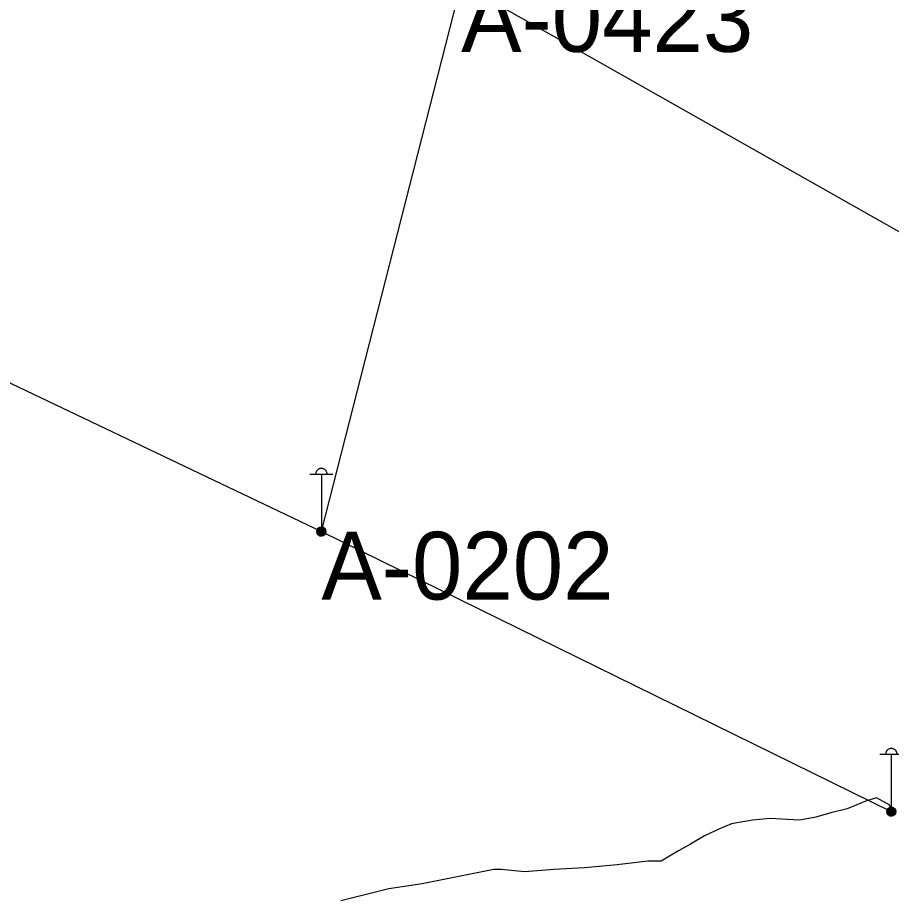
# Model space of a CAD drawing. Extents: x -729889 to -691139, y -995431 to -974354.
# Drawn here: x -725468.53 to -725429.84, y -978403.8 to -978364.84 of the extents above; entities that cross this region are included whole.
import ezdxf

# ---------------------------------------------------------------- set-up
doc = ezdxf.new("R2010")
doc.units = 0
for name, color, linetype in [('Atributy', 7, 'Continuous'), ('Dočasné zaměření bodu', 7, 'Continuous'), ('Kabelové vedení VO', 7, 'Continuous'), ('Skutečně zaměřené kabelové vedení', 7, 'Continuous'), ('Světelný bod na stožáru sadovém', 7, 'Continuous')]:
    doc.layers.add(name, color=color, linetype=linetype)

# ---------------------------------------------------------------- blocks, each defined once
blk = doc.blocks.new('POINT_DISPLAY')
blk.add_line((0, 0), (0, 0))
blk = doc.blocks.new('6.571')
at = {"layer": 'Světelný bod na stožáru sadovém'}
for p, q in [((-0.508, 2.538), (0.508, 2.538)), ((0, 2.538), (0, 0.203))]:
    blk.add_line(p, q, dxfattribs=at)
for points in [[(0.254, 2.538), (0.254, 2.558), (0.249, 2.584), (0.244, 2.604), (0.239, 2.624), (0.228, 2.645), (0.218, 2.665), (0.208, 2.685), (0.193, 2.701), (0.178, 2.716), (0.162, 2.731), (0.147, 2.746), (0.127, 2.756), (0.107, 2.766), (0.086, 2.777), (0.066, 2.782), (0.046, 2.787), (0.02, 2.792), (0, 2.792), (-0.02, 2.792), (-0.046, 2.787), (-0.066, 2.782), (-0.086, 2.777), (-0.107, 2.766), (-0.127, 2.756), (-0.147, 2.746), (-0.162, 2.731), (-0.178, 2.716), (-0.193, 2.701), (-0.208, 2.685), (-0.218, 2.665), (-0.228, 2.645), (-0.239, 2.624), (-0.244, 2.604), (-0.249, 2.584), (-0.254, 2.558), (-0.254, 2.538)], [(-0.203, 0), (-0.173, -0.102), (-0.076, -0.183), (0.041, -0.188), (0.132, -0.142), (0.188, -0.046), (0.178, 0.071), (0.117, 0.152), (0.02, 0.193), (-0.091, 0.168), (-0.168, 0.086), (-0.183, -0.005), (-0.147, -0.102), (-0.056, -0.168), (0.041, -0.168), (0.122, -0.122), (0.173, -0.025), (0.157, 0.076), (0.102, 0.142), (0.005, 0.173), (-0.091, 0.142), (-0.147, 0.071), (-0.162, -0.01), (-0.122, -0.102), (-0.041, -0.152), (0.041, -0.147), (0.117, -0.102), (0.152, -0.01), (0.137, 0.071), (0.081, 0.132), (-0.005, 0.152), (-0.086, 0.122), (-0.132, 0.061), (-0.142, -0.02), (-0.096, -0.096), (-0.03, -0.132), (0.041, -0.127), (0.107, -0.076), (0.132, 0), (0.117, 0.066), (0.061, 0.117), (-0.015, 0.132), (-0.081, 0.102), (-0.117, 0.046), (-0.122, -0.025), (-0.081, -0.086), (-0.02, -0.112), (0.046, -0.107), (0.096, -0.056), (0.112, 0.005), (0.096, 0.061), (0.046, 0.107), (-0.02, 0.112), (-0.071, 0.086), (-0.102, 0.036), (-0.096, -0.03), (-0.061, -0.076), (-0.015, -0.096), (0.046, -0.081), (0.086, -0.041), (0.096, 0.005), (0.076, 0.056), (0.03, 0.091), (-0.02, 0.091), (-0.061, 0.066), (-0.081, 0.02), (-0.076, -0.03), (-0.051, -0.061), (-0.005, -0.076), (0.041, -0.061), (0.066, -0.03), (0.071, 0.01), (0.056, 0.051), (0.02, 0.071), (-0.015, 0.071), (-0.051, 0.051), (-0.066, 0.015), (-0.056, -0.025), (-0.036, -0.046), (0, -0.056), (0.036, -0.041), (0.051, -0.02), (0.056, 0.01), (0.041, 0.041), (0.01, 0.051), (-0.015, 0.051), (-0.036, 0.036), (-0.046, 0.005), (-0.041, -0.015), (-0.02, -0.03), (0.005, -0.036), (0.025, -0.025), (0.036, -0.01), (0.036, 0.01), (0.02, 0.025), (0.005, 0.036), (-0.01, 0.03), (-0.02, 0.02), (-0.025, 0.005), (-0.02, -0.01), (-0.01, -0.015)], [(-0.01, -0.015), (0.005, -0.015), (0.01, -0.01), (0.015, 0), (0.015, 0.01), (0.01, 0.015), (0, 0.015), (-0.005, 0.01), (-0.005, 0.005), (-0.005, 0.005)]]:
    blk.add_lwpolyline(points, dxfattribs=at)
blk.add_circle((0, 0), 0.203, dxfattribs=at)

msp = doc.modelspace()

# ---------------------------------------------------------------- linework, layer by layer
at = {"layer": 'Kabelové vedení VO'}
for p, q in [((-725455.08, -978387.6), (-725448.89, -978363.35)), ((-725448.89, -978363.35), (-725422.79, -978378.11)), ((-725455.08, -978387.6), (-725429.84, -978400))]:
    msp.add_line(p, q, dxfattribs=at)
msp.add_lwpolyline([(-725492.25, -978373.18), (-725485.42, -978373.13), (-725455.08, -978387.6)], dxfattribs=at)
at = {"layer": 'Skutečně zaměřené kabelové vedení'}
msp.add_lwpolyline([(-725429.84, -978400), (-725429.907, -978399.716), (-725430.503, -978399.385), (-725430.933, -978399.518), (-725431.793, -978399.881), (-725432.52, -978400.047), (-725433.182, -978400.245), (-725433.909, -978400.378), (-725434.438, -978400.344), (-725435.199, -978400.311), (-725435.993, -978400.378), (-725436.919, -978400.543), (-725437.481, -978400.774), (-725438.11, -978401.072), (-725438.738, -978401.436), (-725439.267, -978401.734), (-725439.664, -978401.965), (-725440.028, -978402.197), (-725440.623, -978402.197), (-725441.979, -978402.362), (-725443.434, -978402.494), (-725444.79, -978402.56), (-725446.08, -978402.66), (-725447.105, -978402.56), (-725447.436, -978402.56), (-725450.611, -978403.189), (-725452.099, -978403.42), (-725454.216, -978403.949)], dxfattribs=at)

# ---------------------------------------------------------------- block references
at = {"layer": 'Dočasné zaměření bodu'}
msp.add_blockref('POINT_DISPLAY', (-725454.85, -978403.3), dxfattribs=at)
at = {"layer": 'Světelný bod na stožáru sadovém', "xscale": 1.0016949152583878, "yscale": 1.0016949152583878}
for p in [(-725455.08, -978387.6), (-725429.84, -978400)]:
    msp.add_blockref('6.571', p, dxfattribs=at)

# ---------------------------------------------------------------- texts
at = {"layer": 'Atributy'}
for s, p in [('A-0423', (-725448.89, -978366.361)), ('A-0202', (-725455.08, -978390.611))]:
    msp.add_text(s, height=3, dxfattribs=at).set_placement(p)

doc.saveas('drawing.dxf')
